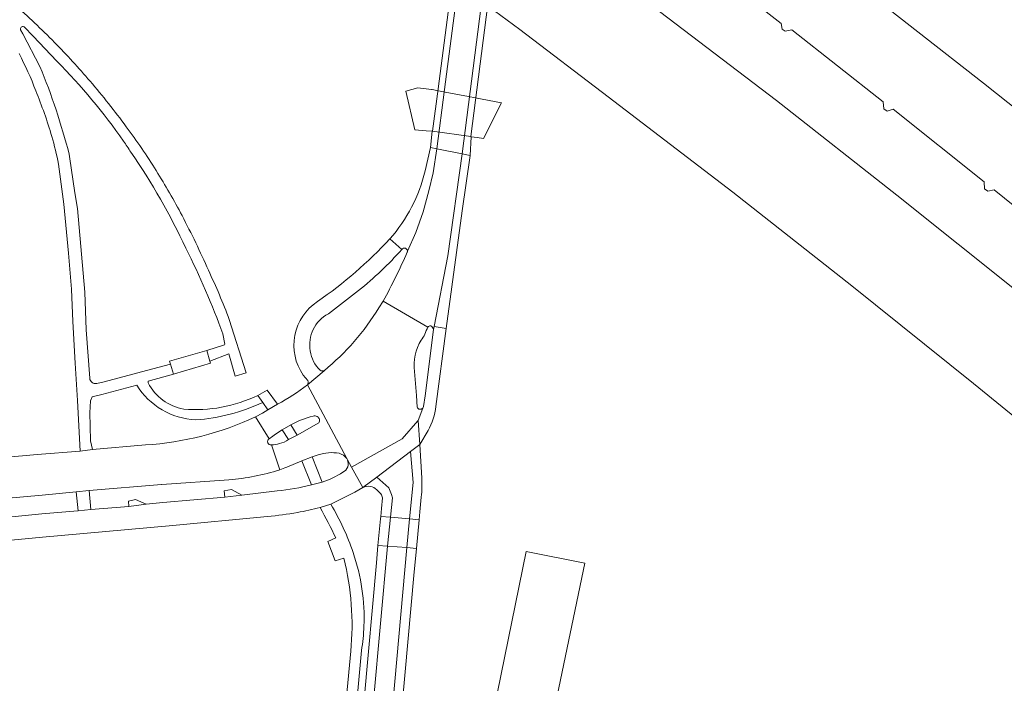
# Model space of a CAD drawing. Extents: x 152048 to 156914, y 461460 to 468786.
# Tile 269 of 272: x 155026 to 155178, y 468232 to 468335. Entities that reach past the tile are written whole.
import ezdxf

# ---------------------------------------------------------------- set-up
doc = ezdxf.new("R2010")
doc.units = 0
doc.header["$LTSCALE"] = 0.75
for name, color, linetype, lineweight in [('B-RO-VH-VERHARDING_ASFALT-GV', 251, 'CONTINUOUS', 18), ('B-RO-VH-VERHARDING_BETON-GV', 251, 'CONTINUOUS', 18), ('B-RO-VH-VERHARDING_BETONSTRAATSTEEN-GV', 251, 'CONTINUOUS', 18), ('B-RO-VH-VERHARDING_GESLOTEN-GV', 251, 'CONTINUOUS', 18), ('B-RO-VH-VERHARDING_HALFVERHARDING_GRIND-GV', 251, 'CONTINUOUS', 18), ('B-RO-VH-VERHARDING_TEGEL-GV', 251, 'CONTINUOUS', 18)]:
    doc.layers.add(name, color=color, linetype=linetype, lineweight=lineweight)

msp = doc.modelspace()

# ---------------------------------------------------------------- linework, layer by layer
at = {"layer": 'B-RO-VH-VERHARDING_ASFALT-GV'}
for points in [[(155090.305, 468315.016), (155091.506, 468324.203), (155103.098, 468412.865), (155101.913, 468413.369), (155101.668, 468408.382), (155101.507, 468408.409), (155090.515, 468324.332), (155089.653, 468317.738), (155089.572, 468317.749), (155089.347, 468315.212)], [(155090.305, 468315.016), (155091.506, 468324.203), (155103.098, 468412.865), (155101.913, 468413.369), (155101.668, 468408.382), (155101.507, 468408.409), (155090.515, 468324.332), (155089.653, 468317.738), (155089.572, 468317.749), (155089.347, 468315.212)], [(155094.248, 468314.211), (155106.539, 468409.764), (155106.654, 468411.353), (155103.098, 468412.865), (155091.506, 468324.203), (155090.305, 468315.016)], [(155094.248, 468314.211), (155106.539, 468409.764), (155106.654, 468411.353), (155103.098, 468412.865), (155091.506, 468324.203), (155090.305, 468315.016)], [(155106.654, 468411.353), (155106.539, 468409.764), (155094.248, 468314.211), (155095.474, 468313.961), (155095.648, 468316.889), (155095.601, 468316.896), (155107.261, 468407.534), (155107.454, 468407.505), (155108.146, 468410.719), (155107.575, 468410.962)], [(155106.654, 468411.353), (155106.539, 468409.764), (155094.248, 468314.211), (155095.474, 468313.961), (155095.648, 468316.889), (155095.601, 468316.896), (155107.261, 468407.534), (155107.454, 468407.505), (155108.146, 468410.719), (155107.575, 468410.962)], [(155089.897, 468287.453), (155091.766, 468287.161), (155094.242, 468305.384), (155095.474, 468313.961), (155094.248, 468314.211), (155092.023, 468298.411)], [(155089.897, 468287.453), (155091.766, 468287.161), (155094.242, 468305.384), (155095.474, 468313.961), (155094.248, 468314.211), (155092.023, 468298.411)], [(155081.013, 468264.093), (155086.251, 468268.071), (155087.665, 468269.145), (155087.407, 468272.863), (155087.388, 468272.814), (155084.945, 468270.04), (155077.082, 468265.61), (155078.848, 468262.449)], [(155081.013, 468264.093), (155086.251, 468268.071), (155087.665, 468269.145), (155087.407, 468272.863), (155087.388, 468272.814), (155084.945, 468270.04), (155077.082, 468265.61), (155078.848, 468262.449)], [(155086.251, 468268.071), (155081.013, 468264.093), (155082.848, 468262.439), (155083.092, 468261.925), (155083.292, 468261.393), (155083.446, 468260.846), (155083.134, 468257.857), (155086.101, 468257.602), (155086.658, 468263.272)], [(155086.251, 468268.071), (155081.013, 468264.093), (155082.848, 468262.439), (155083.092, 468261.925), (155083.292, 468261.393), (155083.446, 468260.846), (155083.134, 468257.857), (155086.101, 468257.602), (155086.658, 468263.272)], [(155081.62, 468257.987), (155081.581, 468257.599), (155081.167, 468253.464), (155082.665, 468253.369), (155083.134, 468257.857)], [(155081.62, 468257.987), (155081.581, 468257.599), (155081.167, 468253.464), (155082.665, 468253.369), (155083.134, 468257.857)], [(155086.101, 468257.602), (155083.134, 468257.857), (155082.665, 468253.369), (155085.665, 468253.162)], [(155086.101, 468257.602), (155083.134, 468257.857), (155082.665, 468253.369), (155085.665, 468253.162)], [(155087.571, 468257.476), (155086.101, 468257.602), (155085.665, 468253.162), (155087.158, 468253.012)], [(155087.571, 468257.476), (155086.101, 468257.602), (155085.665, 468253.162), (155087.158, 468253.012)]]:
    msp.add_lwpolyline(points, close=True, dxfattribs=at)
for points in [[(155085.768, 468299.111), (155087.073, 468302.045), (155088.194, 468305.221), (155089.092, 468308.468), (155089.755, 468311.281), (155090.305, 468315.016), (155089.347, 468315.212), (155088.49, 468311.579)], [(155085.768, 468299.111), (155087.073, 468302.045), (155088.194, 468305.221), (155089.092, 468308.468), (155089.755, 468311.281), (155090.305, 468315.016), (155089.347, 468315.212), (155088.49, 468311.579)], [(155089.804, 468286.976), (155089.897, 468287.453), (155092.023, 468298.411), (155094.248, 468314.211), (155090.305, 468315.016), (155089.755, 468311.281), (155089.092, 468308.468), (155088.194, 468305.221), (155087.073, 468302.045), (155085.768, 468299.111)], [(155089.804, 468286.976), (155089.897, 468287.453), (155092.023, 468298.411), (155094.248, 468314.211), (155090.305, 468315.016), (155089.755, 468311.281), (155089.092, 468308.468), (155088.194, 468305.221), (155087.073, 468302.045), (155085.768, 468299.111)], [(155084.891, 468299.403), (155083.032, 468301.044)], [(155083.032, 468301.044), (155084.891, 468299.403)], [(155084.891, 468299.403), (155083.032, 468301.044)], [(155083.032, 468301.044), (155084.891, 468299.403)], [(155073.476, 468289.406), (155078.181, 468293.029)], [(155073.476, 468289.406), (155078.181, 468293.029)], [(155088.933, 468287.331), (155082.004, 468291.397), (155081.324, 468290.362)], [(155088.933, 468287.331), (155082.004, 468291.397), (155081.324, 468290.362)], [(155082.004, 468291.397), (155088.933, 468287.331)], [(155082.004, 468291.397), (155088.933, 468287.331)], [(155089.897, 468287.453), (155089.804, 468286.976), (155088.487, 468276.683), (155088.268, 468275.057), (155088.168, 468274.803), (155087.407, 468272.863), (155087.665, 468269.145), (155088.957, 468271.292)], [(155089.897, 468287.453), (155089.804, 468286.976), (155088.487, 468276.683), (155088.268, 468275.057), (155088.168, 468274.803), (155087.407, 468272.863), (155087.665, 468269.145), (155088.957, 468271.292)], [(155090.181, 468275.045), (155091.766, 468287.161), (155089.897, 468287.453)], [(155090.181, 468275.045), (155091.766, 468287.161), (155089.897, 468287.453)], [(155069.581, 468279.919), (155070.302, 468279.046)], [(155069.581, 468279.919), (155070.302, 468279.046)], [(155072.825, 468280.593), (155070.217, 468278.381)], [(155070.217, 468278.381), (155072.825, 468280.593)], [(155072.825, 468280.593), (155070.217, 468278.381)], [(155070.217, 468278.381), (155072.825, 468280.593)], [(155087.262, 468274.954), (155087.155, 468276.736), (155086.864, 468280.472)], [(155087.262, 468274.954), (155087.155, 468276.736), (155086.864, 468280.472)], [(155070.217, 468278.381), (155076.335, 468266.944)], [(155076.335, 468266.944), (155070.217, 468278.381)], [(155070.217, 468278.381), (155076.335, 468266.944)], [(155076.335, 468266.944), (155070.217, 468278.381)], [(155065.579, 468275.391), (155064.093, 468274.518), (155063.277, 468273.988), (155062.167, 468273.456), (155064.299, 468270.009), (155064.858, 468270.448), (155065.275, 468270.748), (155066.309, 468271.425), (155067.629, 468272.199)], [(155065.579, 468275.391), (155064.093, 468274.518), (155063.277, 468273.988), (155062.167, 468273.456), (155064.299, 468270.009), (155064.858, 468270.448), (155065.275, 468270.748), (155066.309, 468271.425), (155067.629, 468272.199)], [(155076.431, 468266.774), (155077.082, 468265.61), (155084.945, 468270.04), (155087.388, 468272.814), (155087.407, 468272.863), (155088.168, 468274.803)], [(155076.431, 468266.774), (155077.082, 468265.61), (155084.945, 468270.04), (155087.388, 468272.814), (155087.407, 468272.863), (155088.168, 468274.803)], [(155064.299, 468270.009), (155062.167, 468273.456)], [(155064.299, 468270.009), (155062.167, 468273.456)], [(155072.002, 468272.504), (155068.659, 468270.586), (155067.284, 468269.929)], [(155072.002, 468272.504), (155068.659, 468270.586), (155067.284, 468269.929)], [(155067.284, 468269.929), (155066.309, 468271.425), (155065.275, 468270.748), (155064.858, 468270.448), (155064.299, 468270.009)], [(155067.284, 468269.929), (155066.309, 468271.425), (155065.275, 468270.748), (155064.858, 468270.448), (155064.299, 468270.009)], [(155045.074, 468269.073), (155036.836, 468268.361), (155034.926, 468268.127), (155028.249, 468267.574), (155000, 468265.039), (154981.042, 468263.328), (154975.518, 468263.243)], [(155045.074, 468269.073), (155036.836, 468268.361), (155034.926, 468268.127), (155028.249, 468267.574), (155000, 468265.039), (154981.042, 468263.328), (154975.518, 468263.243)], [(155064.65, 468269.071), (155065.931, 468265.195)], [(155065.931, 468265.195), (155064.65, 468269.071)], [(155064.65, 468269.071), (155065.931, 468265.195)], [(155065.931, 468265.195), (155064.65, 468269.071)], [(155087.97, 468263.942), (155087.665, 468269.145), (155086.251, 468268.071), (155086.658, 468263.272), (155086.101, 468257.602), (155087.571, 468257.476), (155087.667, 468258.68), (155087.894, 468260.997)], [(155087.97, 468263.942), (155087.665, 468269.145), (155086.251, 468268.071), (155086.658, 468263.272), (155086.101, 468257.602), (155087.571, 468257.476), (155087.667, 468258.68), (155087.894, 468260.997)], [(155067.012, 468265.633), (155069.378, 468266.601), (155070.983, 468267.247), (155071.916, 468267.554)], [(155067.012, 468265.633), (155069.378, 468266.601), (155070.983, 468267.247), (155071.916, 468267.554)], [(155078.848, 468262.449), (155077.082, 468265.61), (155076.431, 468266.774)], [(155078.848, 468262.449), (155077.082, 468265.61), (155076.431, 468266.774)], [(155081.013, 468264.093), (155078.848, 468262.449)], [(155081.013, 468264.093), (155078.848, 468262.449)], [(155081.884, 468260.88), (155081.75, 468259.215), (155081.62, 468257.987), (155083.134, 468257.857), (155083.446, 468260.846), (155083.292, 468261.393), (155083.092, 468261.925), (155082.848, 468262.439), (155081.013, 468264.093)], [(155081.884, 468260.88), (155081.75, 468259.215), (155081.62, 468257.987), (155083.134, 468257.857), (155083.446, 468260.846), (155083.292, 468261.393), (155083.092, 468261.925), (155082.848, 468262.439), (155081.013, 468264.093)], [(154938.366, 468253.599), (154952.89, 468254.086), (154957.626, 468254.213), (154959.66, 468254.295), (154960.093, 468254.309), (154960.521, 468254.331), (154962.123, 468254.457), (154966.726, 468254.898), (154970.056, 468255.247), (154973.383, 468255.626), (154974.653, 468255.826), (154982.672, 468257.09), (154985.265, 468257.385), (155000, 468258.688), (155029.052, 468261.277), (155034.312, 468261.809), (155036.319, 468261.985), (155047.567, 468262.938), (155047.603, 468262.941), (155058.053, 468263.664)], [(154938.366, 468253.599), (154952.89, 468254.086), (154957.626, 468254.213), (154959.66, 468254.295), (154960.093, 468254.309), (154960.521, 468254.331), (154962.123, 468254.457), (154966.726, 468254.898), (154970.056, 468255.247), (154973.383, 468255.626), (154974.653, 468255.826), (154982.672, 468257.09), (154985.265, 468257.385), (155000, 468258.688), (155029.052, 468261.277), (155034.312, 468261.809), (155036.319, 468261.985), (155047.567, 468262.938), (155047.603, 468262.941), (155058.053, 468263.664)], [(155072.515, 468263.289), (155070.863, 468262.891)], [(155072.515, 468263.289), (155070.863, 468262.891)], [(155065.524, 468261.93), (155060.039, 468261.263), (155057.409, 468260.971), (155047.804, 468260.133), (155045.19, 468259.905), (155042.482, 468259.526), (155036.585, 468259.048), (155034.623, 468258.86), (155034.578, 468258.856), (155028.994, 468258.361), (155021.693, 468257.666), (155018.949, 468257.42), (155000, 468255.715), (154994.874, 468255.254), (154992.178, 468255.026), (154979.504, 468253.806), (154978.74, 468253.671), (154977.977, 468253.537), (154977.268, 468253.412), (154976.559, 468253.287), (154975.052, 468252.982), (154972.439, 468252.454)], [(155065.524, 468261.93), (155060.039, 468261.263), (155057.409, 468260.971), (155047.804, 468260.133), (155045.19, 468259.905), (155042.482, 468259.526), (155036.585, 468259.048), (155034.623, 468258.86), (155034.578, 468258.856), (155028.994, 468258.361), (155021.693, 468257.666), (155018.949, 468257.42), (155000, 468255.715), (154994.874, 468255.254), (154992.178, 468255.026), (154979.504, 468253.806), (154978.74, 468253.671), (154977.977, 468253.537), (154977.268, 468253.412), (154976.559, 468253.287), (154975.052, 468252.982), (154972.439, 468252.454)], [(155080.988, 468262.096), (155081.638, 468261.51)], [(155080.988, 468262.096), (155081.638, 468261.51)], [(155072.194, 468259.368), (155073.839, 468259.885)], [(155072.194, 468259.368), (155073.839, 468259.885)], [(154981.857, 468250.338), (155000, 468251.98), (155015.526, 468253.471), (155029.073, 468254.772), (155048.769, 468256.539), (155064.036, 468257.977)], [(154981.857, 468250.338), (155000, 468251.98), (155015.526, 468253.471), (155029.073, 468254.772), (155048.769, 468256.539), (155064.036, 468257.977)]]:
    msp.add_lwpolyline(points, dxfattribs=at)
for points in [[(155088.49, 468311.579, -0.1230743), (155083.032, 468301.044)], [(155088.49, 468311.579, -0.1230743), (155083.032, 468301.044)], [(155083.032, 468301.044, -0.0540848), (155071.778, 468291.309)], [(155083.032, 468301.044, -0.0540848), (155071.778, 468291.309)], [(155078.181, 468293.029, 0.0400461), (155084.891, 468299.403)], [(155078.181, 468293.029, 0.0400461), (155084.891, 468299.403)], [(155085.734, 468298.955, -0.0177227), (155082.004, 468291.397)], [(155085.734, 468298.955, -0.0177227), (155082.004, 468291.397)], [(155084.891, 468299.403, -0.7591521), (155085.768, 468299.111)], [(155084.891, 468299.403, -0.7591521), (155085.768, 468299.111)], [(155085.768, 468299.111, -0.091012), (155085.734, 468298.955)], [(155085.768, 468299.111, -0.091012), (155085.734, 468298.955)], [(155071.778, 468291.309, 0.4230981), (155069.581, 468279.919)], [(155071.778, 468291.309, 0.4230981), (155069.581, 468279.919)], [(155081.324, 468290.362, -0.0842964), (155072.825, 468280.593)], [(155081.324, 468290.362, -0.0842964), (155072.825, 468280.593)], [(155070.664, 468283.653, -0.3279075), (155073.476, 468289.406)], [(155070.664, 468283.653, -0.3279075), (155073.476, 468289.406)], [(155088.47, 468286.248, -0.0468233), (155088.933, 468287.331)], [(155088.47, 468286.248, -0.0468233), (155088.933, 468287.331)], [(155088.933, 468287.331, -0.288889), (155089.384, 468287.533)], [(155088.933, 468287.331, -0.288889), (155089.384, 468287.533)], [(155089.384, 468287.533, -0.2875584), (155089.804, 468286.976)], [(155089.384, 468287.533, -0.2875584), (155089.804, 468286.976)], [(155086.864, 468280.472, -0.163879), (155087.887, 468285.348)], [(155086.864, 468280.472, -0.163879), (155087.887, 468285.348)], [(155087.887, 468285.348, 0.0747481), (155088.47, 468286.248)], [(155087.887, 468285.348, 0.0747481), (155088.47, 468286.248)], [(155072.201, 468280.65, -0.1642599), (155070.664, 468283.653)], [(155072.201, 468280.65, -0.1642599), (155070.664, 468283.653)], [(155072.825, 468280.593, -0.1972266), (155072.201, 468280.65)], [(155072.825, 468280.593, -0.1972266), (155072.201, 468280.65)], [(155070.217, 468278.381, -0.0443369), (155065.579, 468275.391)], [(155070.217, 468278.381, -0.0443369), (155065.579, 468275.391)], [(155070.302, 468279.046, -0.2603186), (155070.217, 468278.381)], [(155070.302, 468279.046, -0.2603186), (155070.217, 468278.381)], [(155088.168, 468274.803, -0.6103455), (155087.262, 468274.954)], [(155088.168, 468274.803, -0.6103455), (155087.262, 468274.954)], [(155088.957, 468271.292, 0.0981319), (155090.181, 468275.045)], [(155088.957, 468271.292, 0.0981319), (155090.181, 468275.045)], [(155062.167, 468273.456, -0.0955399), (155045.074, 468269.073)], [(155062.167, 468273.456, -0.0955399), (155045.074, 468269.073)], [(155067.629, 468272.199, -0.0632863), (155071.105, 468273.527)], [(155067.629, 468272.199, -0.0632863), (155071.105, 468273.527)], [(155071.105, 468273.527, -0.2414958), (155071.751, 468273.461)], [(155071.105, 468273.527, -0.2414958), (155071.751, 468273.461)], [(155071.751, 468273.461, -0.4734025), (155072.002, 468272.504)], [(155071.751, 468273.461, -0.4734025), (155072.002, 468272.504)], [(155064.299, 468270.009, 0.8540375), (155064.65, 468269.071)], [(155064.65, 468269.071, -0.8540375), (155064.299, 468270.009)], [(155064.299, 468270.009, 0.8540375), (155064.65, 468269.071)], [(155064.65, 468269.071, -0.8540375), (155064.299, 468270.009)], [(155065.907, 468269.299, 0.1232431), (155067.284, 468269.929)], [(155067.284, 468269.929, -0.1232431), (155065.907, 468269.299)], [(155065.907, 468269.299, 0.1232431), (155067.284, 468269.929)], [(155067.284, 468269.929, -0.1232431), (155065.907, 468269.299)], [(155064.65, 468269.071, 0.0621716), (155065.907, 468269.299)], [(155065.907, 468269.299, -0.0621716), (155064.65, 468269.071)], [(155064.65, 468269.071, 0.0621716), (155065.907, 468269.299)], [(155065.907, 468269.299, -0.0621716), (155064.65, 468269.071)], [(155071.916, 468267.554, -0.1176768), (155075.145, 468267.786)], [(155071.916, 468267.554, -0.1176768), (155075.145, 468267.786)], [(155075.145, 468267.786, -0.1644355), (155076.335, 468266.944)], [(155075.145, 468267.786, -0.1644355), (155076.335, 468266.944)], [(155076.335, 468266.944, -0.0368352), (155076.431, 468266.774)], [(155076.335, 468266.944, -0.0368352), (155076.431, 468266.774)], [(155065.931, 468265.195, -0.009556), (155067.012, 468265.633)], [(155065.931, 468265.195, -0.009556), (155067.012, 468265.633)], [(155076.431, 468266.774, -0.4189437), (155075.723, 468264.845)], [(155076.431, 468266.774, -0.4189437), (155075.723, 468264.845)], [(155058.053, 468263.664, 0.0559857), (155065.931, 468265.195)], [(155058.053, 468263.664, 0.0559857), (155065.931, 468265.195)], [(155075.723, 468264.845, -0.0722545), (155072.515, 468263.289)], [(155075.723, 468264.845, -0.0722545), (155072.515, 468263.289)], [(155087.894, 468260.997, 0.0488902), (155087.97, 468263.942)], [(155087.894, 468260.997, 0.0488902), (155087.97, 468263.942)], [(155070.863, 468262.891, -0.0361576), (155065.524, 468261.93)], [(155070.863, 468262.891, -0.0361576), (155065.524, 468261.93)], [(155073.839, 468259.885, 0.0202652), (155078.848, 468262.449)], [(155073.839, 468259.885, 0.0202652), (155078.848, 468262.449)], [(155078.848, 468262.449, -0.3368461), (155080.988, 468262.096)], [(155078.848, 468262.449, -0.3368461), (155080.988, 468262.096)], [(155081.638, 468261.51, -0.0252637), (155081.884, 468260.88)], [(155081.638, 468261.51, -0.0252637), (155081.884, 468260.88)], [(155068.678, 468258.604, 0.0170036), (155072.194, 468259.368)], [(155068.678, 468258.604, 0.0170036), (155072.194, 468259.368)], [(155064.036, 468257.977, 0.0226143), (155068.678, 468258.604)], [(155064.036, 468257.977, 0.0226143), (155068.678, 468258.604)]]:
    msp.add_lwpolyline(points, format="xyb", dxfattribs=at)
at = {"layer": 'B-RO-VH-VERHARDING_BETON-GV'}
msp.add_lwpolyline([(155049.584, 468280.111), (155055.165, 468281.743), (155055.075, 468282.064), (155054.599, 468283.734), (155048.814, 468282.045), (155048.946, 468281.622), (155049.428, 468280.068)], close=True, dxfattribs=at)
msp.add_lwpolyline([(155049.584, 468280.111), (155055.165, 468281.743), (155055.075, 468282.064), (155054.599, 468283.734), (155048.814, 468282.045), (155048.946, 468281.622), (155049.428, 468280.068)], close=True, dxfattribs=at)
at = {"layer": 'B-RO-VH-VERHARDING_BETONSTRAATSTEEN-GV'}
for points in [[(155097.36, 468322.732), (155096.31, 468322.932), (155095.257, 468323.132), (155091.623, 468323.822), (155090.336, 468324.067), (155089.618, 468324.203), (155089.491, 468324.217), (155087.356, 468324.445), (155085.509, 468323.944), (155086.893, 468317.971), (155088.656, 468317.825), (155089.572, 468317.749), (155089.653, 468317.738), (155095.601, 468316.896), (155095.648, 468316.889), (155096.592, 468316.762), (155097.544, 468316.633), (155100.386, 468322.157)], [(155097.36, 468322.732), (155096.31, 468322.932), (155095.257, 468323.132), (155091.623, 468323.822), (155090.336, 468324.067), (155089.618, 468324.203), (155089.491, 468324.217), (155087.356, 468324.445), (155085.509, 468323.944), (155086.893, 468317.971), (155088.656, 468317.825), (155089.572, 468317.749), (155089.653, 468317.738), (155095.601, 468316.896), (155095.648, 468316.889), (155096.592, 468316.762), (155097.544, 468316.633), (155100.386, 468322.157)], [(155036.319, 468261.985), (155034.312, 468261.809), (155034.623, 468258.86), (155036.585, 468259.048)], [(155036.319, 468261.985), (155034.312, 468261.809), (155034.623, 468258.86), (155036.585, 468259.048)], [(155060.039, 468261.263), (155058.441, 468262.14), (155057.311, 468261.964), (155057.409, 468260.971)], [(155060.039, 468261.263), (155058.441, 468262.14), (155057.311, 468261.964), (155057.409, 468260.971)], [(155042.482, 468259.526), (155045.19, 468259.905), (155043.551, 468260.632), (155042.442, 468260.366)], [(155042.482, 468259.526), (155045.19, 468259.905), (155043.551, 468260.632), (155042.442, 468260.366)], [(155080.223, 468174.092), (155079.731, 468175.277), (155079.361, 468176.505), (155079.116, 468177.764), (155079.31, 468180.621), (155080.689, 468197.542), (155083.477, 468228.915), (155085.665, 468253.162), (155082.665, 468253.369), (155080.493, 468229.375), (155078.139, 468203.352), (155076.322, 468180.454), (155076.164, 468178.441), (155075.956, 468174.476), (155076.055, 468173.572), (155076.235, 468172.68), (155076.495, 468171.809), (155076.833, 468170.964), (155077.246, 468170.154), (155077.73, 468169.384), (155078.282, 468168.661), (155078.897, 468167.99), (155079.57, 468167.378)], [(155080.223, 468174.092), (155079.731, 468175.277), (155079.361, 468176.505), (155079.116, 468177.764), (155079.31, 468180.621), (155080.689, 468197.542), (155083.477, 468228.915), (155085.665, 468253.162), (155082.665, 468253.369), (155080.493, 468229.375), (155078.139, 468203.352), (155076.322, 468180.454), (155076.164, 468178.441), (155075.956, 468174.476), (155076.055, 468173.572), (155076.235, 468172.68), (155076.495, 468171.809), (155076.833, 468170.964), (155077.246, 468170.154), (155077.73, 468169.384), (155078.282, 468168.661), (155078.897, 468167.99), (155079.57, 468167.378)]]:
    msp.add_lwpolyline(points, close=True, dxfattribs=at)
for points in [[(155088.168, 468274.803), (155088.268, 468275.057), (155088.487, 468276.683), (155089.804, 468286.976)], [(155088.168, 468274.803), (155088.268, 468275.057), (155088.487, 468276.683), (155089.804, 468286.976)], [(155086.864, 468280.472), (155087.155, 468276.736), (155087.262, 468274.954)], [(155086.864, 468280.472), (155087.155, 468276.736), (155087.262, 468274.954)], [(155067.629, 468272.199), (155068.659, 468270.586), (155072.002, 468272.504)], [(155067.629, 468272.199), (155068.659, 468270.586), (155072.002, 468272.504)], [(155108.766, 468228.921), (155113.308, 468250.71), (155104.205, 468252.537), (155099.732, 468230.716)], [(155108.766, 468228.921), (155113.308, 468250.71), (155104.205, 468252.537), (155099.732, 468230.716)]]:
    msp.add_lwpolyline(points, dxfattribs=at)
for points in [[(155088.933, 468287.331, 0.0468233), (155088.47, 468286.248)], [(155088.933, 468287.331, 0.0468233), (155088.47, 468286.248)], [(155089.384, 468287.533, 0.288889), (155088.933, 468287.331)], [(155089.384, 468287.533, 0.288889), (155088.933, 468287.331)], [(155089.804, 468286.976, 0.2875584), (155089.384, 468287.533)], [(155089.804, 468286.976, 0.2875584), (155089.384, 468287.533)], [(155087.887, 468285.348, 0.163879), (155086.864, 468280.472)], [(155087.887, 468285.348, 0.163879), (155086.864, 468280.472)], [(155088.47, 468286.248, -0.0747481), (155087.887, 468285.348)], [(155088.47, 468286.248, -0.0747481), (155087.887, 468285.348)], [(155087.262, 468274.954, 0.6103455), (155088.168, 468274.803)], [(155087.262, 468274.954, 0.6103455), (155088.168, 468274.803)], [(155071.105, 468273.527, 0.0632863), (155067.629, 468272.199)], [(155071.105, 468273.527, 0.0632863), (155067.629, 468272.199)], [(155071.751, 468273.461, 0.2414958), (155071.105, 468273.527)], [(155071.751, 468273.461, 0.2414958), (155071.105, 468273.527)], [(155072.002, 468272.504, 0.4734025), (155071.751, 468273.461)], [(155072.002, 468272.504, 0.4734025), (155071.751, 468273.461)]]:
    msp.add_lwpolyline(points, format="xyb", dxfattribs=at)
at = {"layer": 'B-RO-VH-VERHARDING_GESLOTEN-GV'}
for points in [[(155087.468, 468345.137), (155103.184, 468333.506), (155116.929, 468323.081), (155136.284, 468308.291), (155154.757, 468293.769), (155173.659, 468278.6), (155191.769, 468263.885)], [(155087.468, 468345.137), (155103.184, 468333.506), (155116.929, 468323.081), (155136.284, 468308.291), (155154.757, 468293.769), (155173.659, 468278.6), (155191.769, 468263.885)], [(155129.802, 468345.347), (155143.787, 468334.473), (155143.936, 468333.582), (155144.405, 468333.248), (155145.425, 468333.49), (155159.636, 468322.274), (155159.743, 468321.219), (155160.227, 468320.869), (155161.188, 468321.138), (155175.303, 468309.864), (155175.362, 468308.812), (155175.862, 468308.436), (155176.866, 468308.627), (155190.495, 468297.634)], [(155129.802, 468345.347), (155143.787, 468334.473), (155143.936, 468333.582), (155144.405, 468333.248), (155145.425, 468333.49), (155159.636, 468322.274), (155159.743, 468321.219), (155160.227, 468320.869), (155161.188, 468321.138), (155175.303, 468309.864), (155175.362, 468308.812), (155175.862, 468308.436), (155176.866, 468308.627), (155190.495, 468297.634)], [(155192.56, 468311.386), (155175.172, 468325.199), (155154.809, 468341.187)], [(155192.56, 468311.386), (155175.172, 468325.199), (155154.809, 468341.187)], [(155180.797, 468292.629), (155161.738, 468307.843), (155143.08, 468322.49), (155123.82, 468337.161)], [(155180.797, 468292.629), (155161.738, 468307.843), (155143.08, 468322.49), (155123.82, 468337.161)]]:
    msp.add_lwpolyline(points, dxfattribs=at)
at = {"layer": 'B-RO-VH-VERHARDING_HALFVERHARDING_GRIND-GV'}
for points in [[(155030.959, 468331.52, 0.0166912), (155024.691, 468337.472)], [(155030.959, 468331.52, 0.0166912), (155024.691, 468337.472)], [(155025.706, 468333.448, -0.7969011), (155026.231, 468333.908)], [(155025.706, 468333.448, -0.7969011), (155026.231, 468333.908)], [(155036.492, 468325.494, 0.017736), (155030.959, 468331.52)], [(155036.492, 468325.494, 0.017736), (155030.959, 468331.52)], [(155025.451, 468329.774, -0.0333161), (155028.049, 468324.005)], [(155025.451, 468329.774, -0.0333161), (155028.049, 468324.005)], [(155031.323, 468328.586, -0.0451972), (155041.673, 468316.192)], [(155031.323, 468328.586, -0.0451972), (155041.673, 468316.192)], [(155033.239, 468314.166, 0.0342977), (155028.695, 468327.803)], [(155033.239, 468314.166, 0.0342977), (155028.695, 468327.803)], [(155042.103, 468318.444, 0.017766), (155036.492, 468325.494)], [(155042.103, 468318.444, 0.017766), (155036.492, 468325.494)], [(155028.049, 468324.005, -0.0263189), (155030.543, 468316.933)], [(155028.049, 468324.005, -0.0263189), (155030.543, 468316.933)], [(155046.755, 468311.623, 0.019282), (155042.103, 468318.444)], [(155046.755, 468311.623, 0.019282), (155042.103, 468318.444)], [(155030.543, 468316.933, -0.0200485), (155031.601, 468312.646)], [(155030.543, 468316.933, -0.0200485), (155031.601, 468312.646)], [(155041.673, 468316.192, -0.0053045), (155042.814, 468314.502)], [(155041.673, 468316.192, -0.0053045), (155042.814, 468314.502)], [(155042.814, 468314.502, -0.0408165), (155051.367, 468299.583)], [(155042.814, 468314.502, -0.0408165), (155051.367, 468299.583)], [(155050.762, 468304.651, 0.0193887), (155046.755, 468311.623)], [(155050.762, 468304.651, 0.0193887), (155046.755, 468311.623)], [(155054.866, 468296.165, 0.0165113), (155050.762, 468304.651)], [(155054.866, 468296.165, 0.0165113), (155050.762, 468304.651)], [(155051.367, 468299.583, -0.0269995), (155057.116, 468286.29)], [(155051.367, 468299.583, -0.0269995), (155057.116, 468286.29)], [(155058.104, 468288.523, 0.0191114), (155054.866, 468296.165)], [(155058.104, 468288.523, 0.0191114), (155054.866, 468296.165)], [(155037.509, 468278.608, -0.4513447), (155036.422, 468279.409)], [(155037.509, 468278.608, -0.4513447), (155036.422, 468279.409)], [(155043.724, 468278.353, 0.2418405), (155052.895, 468272.946)], [(155043.724, 468278.353, 0.2418405), (155052.895, 468272.946)], [(155051.019, 468274.621, -0.2273552), (155045.495, 468278.697)], [(155051.019, 468274.621, -0.2273552), (155045.495, 468278.697)], [(155062.521, 468276.754, -0.1331086), (155051.019, 468274.621)], [(155062.521, 468276.754, -0.1331086), (155051.019, 468274.621)], [(155052.895, 468272.946, 0.0877904), (155063.284, 468275.666)], [(155052.895, 468272.946, 0.0877904), (155063.284, 468275.666)]]:
    msp.add_lwpolyline(points, format="xyb", dxfattribs=at)
for points in [[(155028.695, 468327.803), (155026.065, 468332.824), (155026.046, 468332.861), (155025.706, 468333.448)], [(155028.695, 468327.803), (155026.065, 468332.824), (155026.046, 468332.861), (155025.706, 468333.448)], [(155026.231, 468333.908), (155027.642, 468332.468), (155031.323, 468328.586)], [(155026.231, 468333.908), (155027.642, 468332.468), (155031.323, 468328.586)], [(155036.422, 468279.409), (155035.87, 468286.94), (155035.658, 468292.748), (155034.542, 468305.776), (155034.099, 468308.189), (155033.289, 468313.819), (155033.239, 468314.166)], [(155036.422, 468279.409), (155035.87, 468286.94), (155035.658, 468292.748), (155034.542, 468305.776), (155034.099, 468308.189), (155033.289, 468313.819), (155033.239, 468314.166)], [(155031.601, 468312.646), (155032.393, 468306.404), (155033.139, 468298.83), (155033.623, 468293.249), (155033.784, 468288.223), (155034.153, 468281.746), (155034.534, 468275.987), (155034.926, 468268.127), (155036.836, 468268.361), (155036.569, 468269.716), (155036.505, 468271.986), (155036.446, 468274.051), (155036.527, 468275.89), (155036.813, 468276.514), (155038.306, 468276.911), (155043.724, 468278.353)], [(155031.601, 468312.646), (155032.393, 468306.404), (155033.139, 468298.83), (155033.623, 468293.249), (155033.784, 468288.223), (155034.153, 468281.746), (155034.534, 468275.987), (155034.926, 468268.127), (155036.836, 468268.361), (155036.569, 468269.716), (155036.505, 468271.986), (155036.446, 468274.051), (155036.527, 468275.89), (155036.813, 468276.514), (155038.306, 468276.911), (155043.724, 468278.353)], [(155057.116, 468286.29), (155057.405, 468284.726), (155057.367, 468284.622), (155054.599, 468283.734), (155055.075, 468282.064), (155058.006, 468283.222), (155059.03, 468279.732), (155060.703, 468280.28), (155058.104, 468288.523)], [(155057.116, 468286.29), (155057.405, 468284.726), (155057.367, 468284.622), (155054.599, 468283.734), (155055.075, 468282.064), (155058.006, 468283.222), (155059.03, 468279.732), (155060.703, 468280.28), (155058.104, 468288.523)], [(155045.495, 468278.697), (155045.495, 468278.977), (155049.428, 468280.068), (155048.946, 468281.622), (155045.26, 468280.635), (155043.114, 468280.061), (155038.674, 468278.872), (155037.509, 468278.608)], [(155045.495, 468278.697), (155045.495, 468278.977), (155049.428, 468280.068), (155048.946, 468281.622), (155045.26, 468280.635), (155043.114, 468280.061), (155038.674, 468278.872), (155037.509, 468278.608)], [(155063.284, 468275.666), (155062.521, 468276.754)], [(155063.284, 468275.666), (155062.521, 468276.754)]]:
    msp.add_lwpolyline(points, dxfattribs=at)
at = {"layer": 'B-RO-VH-VERHARDING_TEGEL-GV'}
for points in [[(155065.579, 468275.391), (155063.982, 468277.554), (155062.521, 468276.754), (155063.284, 468275.666), (155064.093, 468274.518)], [(155065.579, 468275.391), (155063.982, 468277.554), (155062.521, 468276.754), (155063.284, 468275.666), (155064.093, 468274.518)], [(155068.659, 468270.586), (155067.629, 468272.199), (155066.309, 468271.425), (155067.284, 468269.929)], [(155068.659, 468270.586), (155067.629, 468272.199), (155066.309, 468271.425), (155067.284, 468269.929)], [(155069.378, 468266.601), (155070.863, 468262.891), (155072.515, 468263.289), (155070.983, 468267.247)], [(155069.378, 468266.601), (155070.863, 468262.891), (155072.515, 468263.289), (155070.983, 468267.247)], [(155080.601, 468177.976), (155080.606, 468178.039), (155080.805, 468180.494), (155082.184, 468197.42), (155084.963, 468228.687), (155086.753, 468248.827), (155087.158, 468253.012), (155085.665, 468253.162), (155083.477, 468228.915), (155080.689, 468197.542), (155079.31, 468180.621), (155079.116, 468177.764), (155079.361, 468176.505), (155079.731, 468175.277), (155080.223, 468174.092)], [(155080.601, 468177.976), (155080.606, 468178.039), (155080.805, 468180.494), (155082.184, 468197.42), (155084.963, 468228.687), (155086.753, 468248.827), (155087.158, 468253.012), (155085.665, 468253.162), (155083.477, 468228.915), (155080.689, 468197.542), (155079.31, 468180.621), (155079.116, 468177.764), (155079.361, 468176.505), (155079.731, 468175.277), (155080.223, 468174.092)]]:
    msp.add_lwpolyline(points, close=True, dxfattribs=at)
for points in [[(155073.839, 468259.885), (155072.194, 468259.368)], [(155073.839, 468259.885), (155072.194, 468259.368)], [(155074.644, 468254.656), (155073.41, 468254.108), (155074.527, 468251.077), (155075.9, 468251.519)], [(155074.644, 468254.656), (155073.41, 468254.108), (155074.527, 468251.077), (155075.9, 468251.519)], [(155080.493, 468229.375), (155082.665, 468253.369), (155081.167, 468253.464), (155080.948, 468250.787), (155079.021, 468229.601)], [(155080.493, 468229.375), (155082.665, 468253.369), (155081.167, 468253.464), (155080.948, 468250.787), (155079.021, 468229.601)], [(155076.961, 468237.056), (155076.308, 468230.019), (155073.865, 468203.665), (155071.874, 468178.65), (155071.451, 468171.889)], [(155076.961, 468237.056), (155076.308, 468230.019), (155073.865, 468203.665), (155071.874, 468178.65), (155071.451, 468171.889)], [(155073.792, 468181.07), (155075.565, 468203.654), (155077.946, 468229.766), (155078.622, 468237.185)], [(155073.792, 468181.07), (155075.565, 468203.654), (155077.946, 468229.766), (155078.622, 468237.185)]]:
    msp.add_lwpolyline(points, dxfattribs=at)
for points in [[(155072.194, 468259.368, -0.0148213), (155074.644, 468254.656)], [(155072.194, 468259.368, -0.0148213), (155074.644, 468254.656)], [(155077.324, 468252.37, 0.0570887), (155073.839, 468259.885)], [(155077.324, 468252.37, 0.0570887), (155073.839, 468259.885)], [(155079.003, 468240.951, 0.0930993), (155077.324, 468252.37)], [(155079.003, 468240.951, 0.0930993), (155077.324, 468252.37)], [(155075.9, 468251.519, -0.0842819), (155076.961, 468237.056)], [(155075.9, 468251.519, -0.0842819), (155076.961, 468237.056)], [(155078.622, 468237.185, 0.0300204), (155079.003, 468240.951)], [(155078.622, 468237.185, 0.0300204), (155079.003, 468240.951)]]:
    msp.add_lwpolyline(points, format="xyb", dxfattribs=at)

doc.saveas('drawing.dxf')
